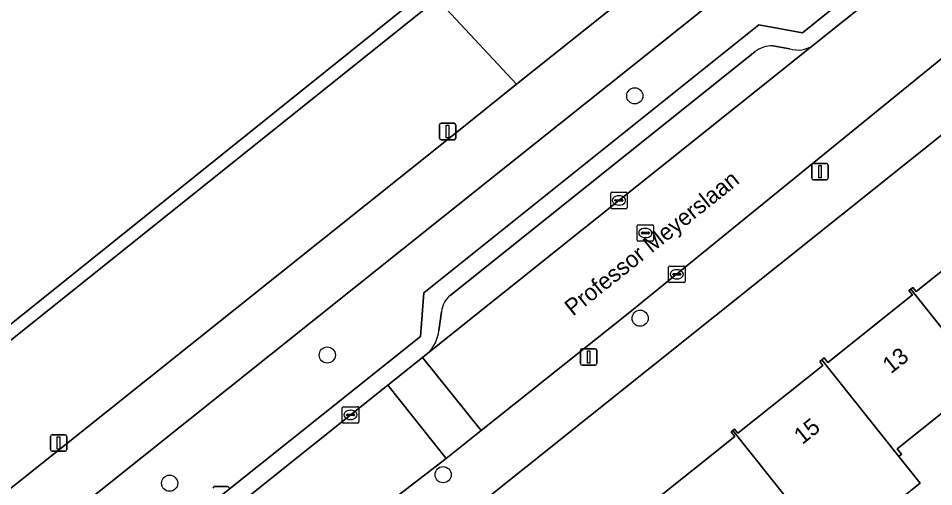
# Model space of a CAD drawing. Extents: x 157445 to 158888, y 383061 to 384688.
# Drawn here: x 158206.2 to 158261.6, y 384066.2 to 384094.6 of the extents above; entities that cross this region are included whole.
import ezdxf

# ---------------------------------------------------------------- set-up
doc = ezdxf.new("R2010")
doc.units = 0
for name, color, linetype in [('IMGEO_Boom', 7, 'Continuous'), ('IMGEO_Erf', 7, 'Continuous'), ('IMGEO_Fietspad_gesloten', 7, 'Continuous'), ('IMGEO_Greppel_droge_sloot', 7, 'Continuous'), ('IMGEO_Groenvoorziening', 7, 'Continuous'), ('IMGEO_Kolk', 7, 'Continuous'), ('IMGEO_Lichtmast', 7, 'Continuous'), ('IMGEO_Openbare_ruimte_label', 7, 'Continuous'), ('IMGEO_Pand', 7, 'Continuous'), ('IMGEO_Pand_nummerreeks', 7, 'Continuous'), ('IMGEO_Parkeervlak_open', 7, 'Continuous'), ('IMGEO_Rijbaan_lokaal_open', 7, 'Continuous'), ('IMGEO_Rioolput', 7, 'Continuous'), ('IMGEO_Voetpad_open', 7, 'Continuous')]:
    doc.layers.add(name, color=color, linetype=linetype)

msp = doc.modelspace()

# ---------------------------------------------------------------- linework, layer by layer
at = {"layer": 'IMGEO_Boom'}
for centre in [(158243.53, 384089.889), (158243.854, 384076.438), (158224.911, 384074.211), (158231.925, 384066.972), (158215.363, 384066.456)]:
    msp.add_circle(centre, 0.489, dxfattribs=at)
at = {"layer": 'IMGEO_Erf'}
for points in [[(158267.549, 384091.864), (158229.311, 384061.333)], [(158244.476, 384065.213), (158249.585, 384069.293), (158249.369, 384069.563), (158249.475, 384069.648), (158249.578, 384069.731), (158249.78, 384069.478), (158254.916, 384073.578), (158254.726, 384073.817), (158254.862, 384073.926), (158254.999, 384074.035), (158255.219, 384073.76), (158260.338, 384077.848), (158260.13, 384078.108), (158260.249, 384078.204), (158260.367, 384078.298), (158260.567, 384078.048), (158265.631, 384082.091)], [(158264.545, 384072.629), (158259.427, 384068.545), (158259.69, 384068.215), (158259.523, 384068.082), (158260.812, 384066.467), (158255.437, 384062.176), (158254.938, 384062.8), (158249.604, 384058.542), (158252.679, 384054.687), (158254.944, 384056.5), (158256.963, 384053.978), (158262.511, 384058.677), (158260.967, 384060.639), (158263.727, 384062.811)]]:
    msp.add_lwpolyline(points, dxfattribs=at)
at = {"layer": 'IMGEO_Fietspad_gesloten'}
for points in [[(158292.656, 384135.486), (158291.288, 384134.399), (158282.101, 384127.103), (158266.834, 384114.92), (158259.617, 384109.161), (158259.565, 384109.12), (158257.172, 384107.178), (158236.375, 384090.591), (158232.444, 384087.456), (158208.92, 384068.687), (158184.447, 384049.214), (158172.081, 384039.364), (158159.432, 384029.346), (158159.413, 384029.331), (158156.933, 384027.344), (158143.961, 384017.036), (158139.63, 384013.618), (158130.574, 384006.472), (158118.245, 383996.636), (158117.884, 383996.348)], [(158119.988, 383993.551), (158120.067, 383993.612), (158132.749, 384003.73), (158146.134, 384014.292), (158159.232, 384024.7), (158159.545, 384024.951), (158161.92, 384026.852), (158174.258, 384036.623), (158186.627, 384046.476), (158211.101, 384065.95), (158234.627, 384084.72), (158259.412, 384104.488), (158259.623, 384104.659), (158259.735, 384104.75), (158261.759, 384106.393), (158262.095, 384106.661), (158284.281, 384124.365), (158293.831, 384132.114)]]:
    msp.add_lwpolyline(points, dxfattribs=at)
at = {"layer": 'IMGEO_Greppel_droge_sloot'}
msp.add_lwpolyline([(158231.566, 384095.764), (158252.01, 384112.105), (158251.435, 384112.73), (158231.013, 384096.36), (158204.416, 384075.039), (158154.437, 384035.369), (158155.097, 384034.643)], close=True, dxfattribs=at)
at = {"layer": 'IMGEO_Groenvoorziening'}
for points in [[(158206.764, 384122.45), (158187.12, 384143.926), (158187.034, 384143.846), (158169.611, 384127.646), (158129.435, 384089.717), (158132.193, 384084.182), (158119.437, 384072.002), (158149.076, 384040.531), (158159.432, 384029.346), (158172.081, 384039.364), (158184.447, 384049.214), (158208.92, 384068.687), (158232.444, 384087.456), (158236.375, 384090.591), (158231.566, 384095.764), (158155.097, 384034.643), (158154.437, 384035.369), (158204.416, 384075.039), (158231.013, 384096.36)], [(158225.807, 384140.801), (158206.764, 384122.45), (158231.013, 384096.36), (158251.435, 384112.73), (158252.01, 384112.105), (158231.566, 384095.764), (158236.375, 384090.591), (158257.172, 384107.178)], [(158230.554, 384075.335), (158230.763, 384077.981), (158251.033, 384094.194), (158253.691, 384093.699), (158262.893, 384101.12), (158262.616, 384101.165), (158259.735, 384104.75), (158259.623, 384104.659), (158259.412, 384104.488), (158234.627, 384084.72), (158211.101, 384065.95), (158186.627, 384046.476), (158174.258, 384036.623), (158161.92, 384026.852), (158165.063, 384023.011), (158169.321, 384026.415), (158181.91, 384036.481), (158182.292, 384039.289), (158202.163, 384055.179), (158204.955, 384054.945)]]:
    msp.add_lwpolyline(points, close=True, dxfattribs=at)
at = {"layer": 'IMGEO_Kolk'}
for p, q in [((158242.071, 384083.139), (158242.071, 384083.991)), ((158242.146, 384084.065), (158242.998, 384084.065)), ((158243.072, 384083.991), (158243.072, 384083.139)), ((158242.33, 384083.559), (158242.33, 384083.571)), ((158242.768, 384083.522), (158242.37, 384083.522)), ((158242.373, 384083.608), (158242.771, 384083.608)), ((158242.559, 384083.845), (158242.584, 384083.845)), ((158242.814, 384083.571), (158242.814, 384083.559)), ((158242.998, 384083.065), (158242.146, 384083.065)), ((158242.582, 384083.285), (158242.557, 384083.285)), ((158245.577, 384078.67), (158245.577, 384079.522)), ((158245.652, 384079.596), (158246.504, 384079.596)), ((158246.578, 384079.522), (158246.578, 384078.67)), ((158245.836, 384079.09), (158245.836, 384079.102)), ((158246.274, 384079.053), (158245.876, 384079.053)), ((158245.879, 384079.139), (158246.277, 384079.139)), ((158246.065, 384079.376), (158246.09, 384079.376)), ((158246.32, 384079.102), (158246.32, 384079.09)), ((158246.504, 384078.596), (158245.652, 384078.596)), ((158246.088, 384078.816), (158246.063, 384078.816)), ((158225.82, 384070.162), (158225.82, 384071.014)), ((158225.895, 384071.088), (158226.747, 384071.088)), ((158226.079, 384070.582), (158226.079, 384070.594)), ((158226.122, 384070.631), (158226.52, 384070.631)), ((158226.308, 384070.868), (158226.333, 384070.868)), ((158226.563, 384070.594), (158226.563, 384070.582)), ((158226.821, 384071.014), (158226.821, 384070.162)), ((158226.747, 384070.088), (158225.895, 384070.088)), ((158226.517, 384070.545), (158226.119, 384070.545)), ((158226.331, 384070.308), (158226.306, 384070.308))]:
    msp.add_line(p, q, dxfattribs=at)
for points in [[(158242.071, 384083.139), (158242.071, 384083.991)], [(158242.146, 384084.065), (158242.998, 384084.065)], [(158243.072, 384083.991), (158243.072, 384083.139)], [(158242.998, 384083.065), (158242.146, 384083.065)], [(158245.577, 384078.67), (158245.577, 384079.522)], [(158245.652, 384079.596), (158246.504, 384079.596)], [(158246.578, 384079.522), (158246.578, 384078.67)], [(158246.504, 384078.596), (158245.652, 384078.596)], [(158225.82, 384070.162), (158225.82, 384071.014)], [(158225.895, 384071.088), (158226.747, 384071.088)], [(158226.821, 384071.014), (158226.821, 384070.162)], [(158226.747, 384070.088), (158225.895, 384070.088)]]:
    msp.add_lwpolyline(points, dxfattribs=at)
for centre, radius, start, end in [((158242.148, 384083.989), 0.0765, 91.552, 178.448), ((158242.148, 384083.989), 0.0765, 91.552, 178.448), ((158242.996, 384083.989), 0.0765, 1.552, 88.448), ((158242.996, 384083.989), 0.0765, 1.552, 88.448), ((158242.37, 384083.568), 0.0403, 85.8775, 175.7526), ((158242.367, 384083.558), 0.0366, 178.938, 274.7102), ((158242.771, 384083.565), 0.043, 264.8664, 352.4533), ((158242.775, 384083.57), 0.0386, 1.7309, 96.639), ((158242.148, 384083.141), 0.0765, 181.552, 268.448), ((158242.148, 384083.141), 0.0765, 181.552, 268.448), ((158242.996, 384083.141), 0.0765, 271.552, 358.448), ((158242.996, 384083.141), 0.0765, 271.552, 358.448), ((158245.654, 384079.52), 0.0765, 91.552, 178.448), ((158245.654, 384079.52), 0.0765, 91.552, 178.448), ((158246.502, 384079.52), 0.0765, 1.552, 88.448), ((158246.502, 384079.52), 0.0765, 1.552, 88.448), ((158245.876, 384079.099), 0.0403, 85.8775, 175.7526), ((158245.873, 384079.089), 0.0366, 178.938, 274.7102), ((158246.277, 384079.096), 0.043, 264.8664, 352.4533), ((158246.281, 384079.101), 0.0386, 1.7309, 96.639), ((158245.654, 384078.672), 0.0765, 181.552, 268.448), ((158245.654, 384078.672), 0.0765, 181.552, 268.448), ((158246.502, 384078.672), 0.0765, 271.552, 358.448), ((158246.502, 384078.672), 0.0765, 271.552, 358.448), ((158225.897, 384071.012), 0.0765, 91.552, 178.448), ((158225.897, 384071.012), 0.0765, 91.552, 178.448), ((158226.119, 384070.591), 0.0403, 85.8775, 175.7526), ((158226.524, 384070.593), 0.0386, 1.7309, 96.639), ((158226.745, 384071.012), 0.0765, 1.552, 88.448), ((158226.745, 384071.012), 0.0765, 1.552, 88.448), ((158225.897, 384070.164), 0.0765, 181.552, 268.448), ((158225.897, 384070.164), 0.0765, 181.552, 268.448), ((158226.116, 384070.581), 0.0366, 178.938, 274.7102), ((158226.52, 384070.588), 0.043, 264.8664, 352.4533), ((158226.745, 384070.164), 0.0765, 271.552, 358.448), ((158226.745, 384070.164), 0.0765, 271.552, 358.448)]:
    msp.add_arc(centre, radius, start, end, dxfattribs=at)
for centre, major_axis, ratio, start_param, end_param in [((158242.558, 384083.565), (-0.387, 0.002), 0.722429, 4.712389, 7.853982), ((158242.583, 384083.565), (-0.39, 0.002), 0.717154, 1.570796, 4.712389), ((158246.064, 384079.096), (-0.387, 0.002), 0.722429, 4.712389, 7.853982), ((158246.089, 384079.096), (-0.39, 0.002), 0.717154, 1.570796, 4.712389), ((158226.307, 384070.588), (-0.387, 0.002), 0.722429, 4.712389, 7.853982), ((158226.332, 384070.588), (-0.39, 0.002), 0.717154, 1.570796, 4.712389)]:
    msp.add_ellipse(centre, major_axis=major_axis, ratio=ratio, start_param=start_param, end_param=end_param, dxfattribs=at)
at = {"layer": 'IMGEO_Lichtmast'}
for p, q in [((158231.699, 384087.336), (158231.699, 384088.136)), ((158231.699, 384088.136), (158231.699, 384087.336)), ((158231.799, 384088.236), (158232.589, 384088.236)), ((158232.589, 384088.236), (158231.799, 384088.236)), ((158232.689, 384088.136), (158232.689, 384087.336)), ((158232.689, 384087.336), (158232.689, 384088.136)), ((158232.589, 384087.236), (158231.799, 384087.236)), ((158231.799, 384087.236), (158232.589, 384087.236)), ((158254.249, 384084.902), (158254.249, 384085.702)), ((158254.249, 384085.702), (158254.249, 384084.902)), ((158254.349, 384085.802), (158255.139, 384085.802)), ((158255.139, 384085.802), (158254.349, 384085.802)), ((158255.239, 384085.702), (158255.239, 384084.902)), ((158255.239, 384084.902), (158255.239, 384085.702)), ((158255.139, 384084.802), (158254.349, 384084.802)), ((158254.349, 384084.802), (158255.139, 384084.802)), ((158240.24, 384073.697), (158240.24, 384074.497)), ((158240.24, 384074.497), (158240.24, 384073.697)), ((158240.34, 384074.597), (158241.13, 384074.597)), ((158241.13, 384074.597), (158240.34, 384074.597)), ((158241.23, 384074.497), (158241.23, 384073.697)), ((158241.23, 384073.697), (158241.23, 384074.497)), ((158241.13, 384073.597), (158240.34, 384073.597)), ((158240.34, 384073.597), (158241.13, 384073.597)), ((158208.143, 384068.488), (158208.143, 384069.288)), ((158208.143, 384069.288), (158208.143, 384068.488)), ((158208.243, 384069.388), (158209.033, 384069.388)), ((158209.033, 384069.388), (158208.243, 384069.388)), ((158209.133, 384069.288), (158209.133, 384068.488)), ((158209.133, 384068.488), (158209.133, 384069.288)), ((158209.033, 384068.388), (158208.243, 384068.388)), ((158208.243, 384068.388), (158209.033, 384068.388)), ((158218.082, 384066.249), (158218.872, 384066.249)), ((158218.872, 384066.249), (158218.082, 384066.249))]:
    msp.add_line(p, q, dxfattribs=at)
for points in [[(158232.119, 384088.111), (158232.269, 384088.111), (158232.269, 384087.361), (158232.119, 384087.361), (158232.119, 384088.111)], [(158254.669, 384085.677), (158254.819, 384085.677), (158254.819, 384084.927), (158254.669, 384084.927), (158254.669, 384085.677)], [(158240.66, 384074.472), (158240.81, 384074.472), (158240.81, 384073.722), (158240.66, 384073.722), (158240.66, 384074.472)], [(158208.563, 384069.263), (158208.713, 384069.263), (158208.713, 384068.513), (158208.563, 384068.513), (158208.563, 384069.263)]]:
    msp.add_lwpolyline(points, dxfattribs=at)
for centre, start, end in [((158231.799, 384088.136), 90, 180), ((158231.799, 384088.136), 90, 180), ((158232.589, 384088.136), 0, 90), ((158232.589, 384088.136), 360, 90), ((158231.799, 384087.336), 180, 270), ((158231.799, 384087.336), 180, 270), ((158232.589, 384087.336), 270, 0), ((158232.589, 384087.336), 270, 0), ((158254.349, 384085.702), 90, 180), ((158254.349, 384085.702), 90, 180), ((158255.139, 384085.702), 0, 90), ((158255.139, 384085.702), 360, 90), ((158254.349, 384084.902), 180, 270), ((158254.349, 384084.902), 180, 270), ((158255.139, 384084.902), 270, 0), ((158255.139, 384084.902), 270, 0), ((158240.34, 384074.497), 90, 180), ((158240.34, 384074.497), 90, 180), ((158241.13, 384074.497), 0, 90), ((158241.13, 384074.497), 360, 90), ((158240.34, 384073.697), 180, 270), ((158240.34, 384073.697), 180, 270), ((158241.13, 384073.697), 270, 0), ((158241.13, 384073.697), 270, 0), ((158208.243, 384069.288), 90, 180), ((158208.243, 384069.288), 90, 180), ((158209.033, 384069.288), 0, 90), ((158209.033, 384069.288), 360, 90), ((158208.243, 384068.488), 180, 270), ((158208.243, 384068.488), 180, 270), ((158209.033, 384068.488), 270, 0), ((158209.033, 384068.488), 270, 0), ((158218.082, 384066.149), 90, 180), ((158218.082, 384066.149), 90, 180), ((158218.872, 384066.149), 0, 90), ((158218.872, 384066.149), 360, 90)]:
    msp.add_arc(centre, 0.1, start, end, dxfattribs=at)
at = {"layer": 'IMGEO_Pand'}
for points in [[(158274.609, 384077.034), (158268.745, 384084.379), (158266.006, 384082.191), (158265.706, 384082.566), (158265.429, 384082.344), (158265.631, 384082.091), (158260.567, 384078.048), (158260.367, 384078.298), (158260.249, 384078.204), (158264.896, 384072.378), (158265.366, 384071.816), (158266.456, 384070.524)], [(158264.896, 384072.378), (158260.249, 384078.204), (158260.13, 384078.108), (158260.338, 384077.848), (158255.219, 384073.76), (158254.999, 384074.035), (158254.862, 384073.926), (158259.523, 384068.082), (158259.69, 384068.215), (158259.427, 384068.545), (158264.545, 384072.629), (158264.804, 384072.304)], [(158254.938, 384062.8), (158255.437, 384062.176), (158260.812, 384066.467), (158259.523, 384068.082), (158254.862, 384073.926), (158254.726, 384073.817), (158254.916, 384073.578), (158249.78, 384069.478), (158249.578, 384069.731), (158249.475, 384069.648)], [(158254.938, 384062.8), (158249.475, 384069.648), (158249.369, 384069.563), (158249.585, 384069.293), (158244.476, 384065.213), (158244.277, 384065.462), (158244.158, 384065.368), (158248.81, 384059.537), (158249.604, 384058.542)]]:
    msp.add_lwpolyline(points, close=True, dxfattribs=at)
at = {"layer": 'IMGEO_Parkeervlak_open'}
for points in [[(158231.006, 384074.327), (158254.309, 384092.935)], [(158252.918, 384092.741), (158251.891, 384092.925)], [(158250.797, 384092.563), (158232.357, 384077.82)], [(158231.821, 384076.834), (158231.667, 384075.69)]]:
    msp.add_lwpolyline(points, dxfattribs=at)
for centre, radius, start, end in [((158251.934, 384090.96), 1.966, 91.266, 125.3523), ((158253.417, 384094.25), 1.589, 251.718, 304.1615), ((158233.302, 384076.667), 1.491, 129.3575, 173.5845), ((158229.435, 384075.93), 2.244, 314.4066, 353.8504)]:
    msp.add_arc(centre, radius, start, end, dxfattribs=at)
at = {"layer": 'IMGEO_Rijbaan_lokaal_open'}
for points in [[(158263.783, 384093.492), (158263.812, 384093.641), (158276.771, 384103.866), (158276.997, 384103.954), (158280.77, 384106.957), (158277.275, 384111.274), (158254.309, 384092.935), (158231.006, 384074.327), (158230.678, 384074.065), (158234.219, 384069.643), (158243.121, 384076.731)], [(158234.219, 384069.643), (158230.678, 384074.065), (158228.576, 384072.386), (158232.105, 384067.96)], [(158215.988, 384055.115), (158228.37, 384065.096), (158228.613, 384065.265), (158232.105, 384067.96), (158228.576, 384072.386), (158205.565, 384054.011), (158182.324, 384035.452), (158185.852, 384031.18), (158200.42, 384042.659), (158212.915, 384052.745)]]:
    msp.add_lwpolyline(points, close=True, dxfattribs=at)
at = {"layer": 'IMGEO_Rioolput'}
for p, q in [((158243.671, 384081.168), (158243.671, 384082.02)), ((158243.746, 384082.094), (158244.598, 384082.094)), ((158244.159, 384081.874), (158244.184, 384081.874)), ((158244.672, 384082.02), (158244.672, 384081.168)), ((158243.93, 384081.588), (158243.93, 384081.6)), ((158244.368, 384081.551), (158243.97, 384081.551)), ((158243.973, 384081.637), (158244.371, 384081.637)), ((158244.182, 384081.314), (158244.157, 384081.314)), ((158244.414, 384081.6), (158244.414, 384081.588)), ((158244.598, 384081.094), (158243.746, 384081.094))]:
    msp.add_line(p, q, dxfattribs=at)
for points in [[(158243.671, 384081.168), (158243.671, 384082.02)], [(158243.746, 384082.094), (158244.598, 384082.094)], [(158244.672, 384082.02), (158244.672, 384081.168)], [(158244.598, 384081.094), (158243.746, 384081.094)]]:
    msp.add_lwpolyline(points, dxfattribs=at)
for centre, radius, start, end in [((158243.748, 384082.018), 0.0765, 91.552, 178.448), ((158243.748, 384082.018), 0.0765, 91.552, 178.448), ((158244.596, 384082.018), 0.0765, 1.552, 88.448), ((158244.596, 384082.018), 0.0765, 1.552, 88.448), ((158243.748, 384081.17), 0.0765, 181.552, 268.448), ((158243.748, 384081.17), 0.0765, 181.552, 268.448), ((158243.97, 384081.597), 0.0403, 85.8775, 175.7526), ((158243.967, 384081.587), 0.0366, 178.938, 274.7102), ((158244.371, 384081.594), 0.043, 264.8664, 352.4533), ((158244.375, 384081.599), 0.0386, 1.7309, 96.639), ((158244.596, 384081.17), 0.0765, 271.552, 358.448), ((158244.596, 384081.17), 0.0765, 271.552, 358.448)]:
    msp.add_arc(centre, radius, start, end, dxfattribs=at)
for centre, major_axis, ratio, start_param, end_param in [((158244.158, 384081.594), (-0.387, 0.002), 0.722429, 4.712389, 7.853982), ((158244.183, 384081.594), (-0.39, 0.002), 0.717154, 1.570796, 4.712389)]:
    msp.add_ellipse(centre, major_axis=major_axis, ratio=ratio, start_param=start_param, end_param=end_param, dxfattribs=at)
at = {"layer": 'IMGEO_Voetpad_open'}
for points in [[(158280.807, 384116.544), (158299.395, 384131.355), (158297.959, 384131.701), (158279.455, 384116.865), (158279.234, 384114.301), (158268.255, 384105.446), (158265.241, 384103.015), (158265.121, 384102.918), (158262.893, 384101.12), (158253.691, 384093.699), (158251.033, 384094.194), (158230.763, 384077.981), (158230.554, 384075.335), (158204.955, 384054.945)], [(158254.309, 384092.935), (158277.275, 384111.274), (158279.378, 384112.954), (158279.636, 384113.179)], [(158263.783, 384093.492), (158243.121, 384076.731), (158234.219, 384069.643), (158232.105, 384067.96), (158228.613, 384065.265)], [(158251.891, 384092.925), (158252.918, 384092.741)], [(158232.357, 384077.82), (158250.797, 384092.563)], [(158226.26, 384061.42), (158229.311, 384061.333), (158267.549, 384091.864)], [(158231.667, 384075.69), (158231.821, 384076.834)], [(158205.565, 384054.011), (158228.576, 384072.386), (158230.678, 384074.065)], [(158230.678, 384074.065), (158231.006, 384074.327)]]:
    msp.add_lwpolyline(points, dxfattribs=at)
for centre, radius, start, end in [((158251.934, 384090.96), 1.966, 91.266, 125.3523), ((158253.417, 384094.25), 1.589, 251.718, 304.1615), ((158233.302, 384076.667), 1.491, 129.3575, 173.5845), ((158229.435, 384075.93), 2.244, 314.4066, 353.8504)]:
    msp.add_arc(centre, radius, start, end, dxfattribs=at)

# ---------------------------------------------------------------- texts
at = {"layer": 'IMGEO_Openbare_ruimte_label'}
msp.add_text('Professor Meyerslaan', height=1, rotation=38.6688, dxfattribs=at).set_placement((158239.786, 384076.533))
at = {"layer": 'IMGEO_Pand_nummerreeks'}
for s, p in [('13', (158259.039, 384073.041)), ('15', (158253.675, 384068.763))]:
    msp.add_text(s, height=1, rotation=38.58, dxfattribs=at).set_placement(p)

doc.saveas('drawing.dxf')
